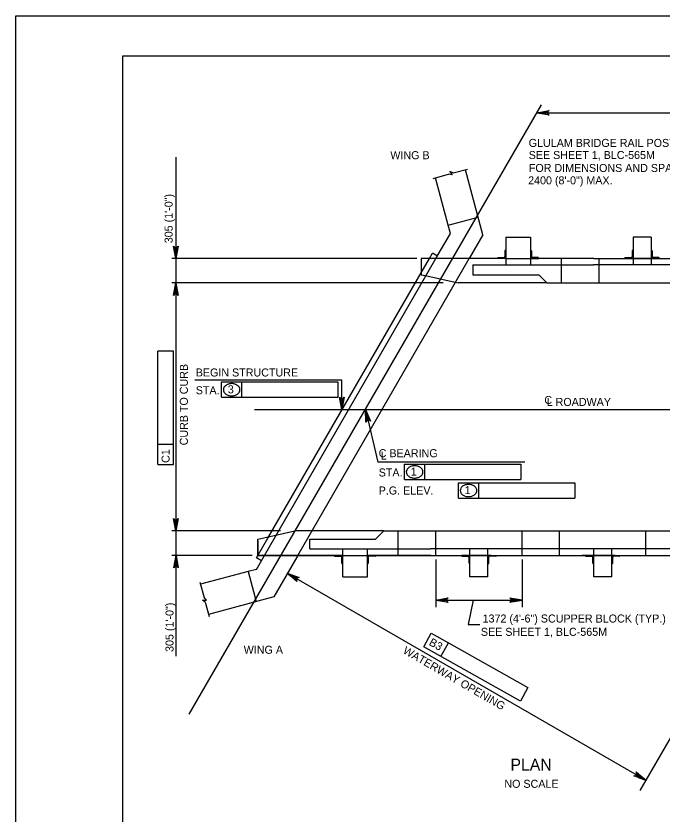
# Model space of a CAD drawing. Extents: x 638175 to 640495, y 294277 to 298435.
# Drawn here: x 638435.5 to 638677.4, y 298136.5 to 298435.5 of the extents above; entities that cross this region are included whole.
import ezdxf

# ---------------------------------------------------------------- set-up
doc = ezdxf.new("R2010")
doc.units = 0
for name, color, linetype in [('2', 7, 'Continuous'), ('3', 7, 'Continuous'), ('4', 7, 'Continuous'), ('PLT-BNDY', 7, 'Continuous')]:
    doc.layers.add(name, color=color, linetype=linetype)

msp = doc.modelspace()

# ---------------------------------------------------------------- linework, layer by layer
at = {"layer": '2'}
for p, q in [((638475.46, 297856.46), (638475.46, 298420.46)), ((638475.46, 298420.46), (639261.46, 298420.46)), ((638610.3, 298353.46), (638603.76, 298377.86)), ((638597.28, 298357.06), (638592.52, 298374.85)), ((638597.28, 298357.06), (638608.53, 298360.07)), ((638598.13, 298353.91), (638597.28, 298357.06)), ((638592.73, 298344.56), (638598.13, 298353.91)), ((638610.3, 298353.46), (638605.16, 298344.56)), ((638618.91, 298352.64), (638628.14, 298352.64)), ((638618.91, 298352.64), (638618.91, 298342.16)), ((638628.14, 298352.64), (638628.14, 298342.16)), ((638673.3, 298352.64), (638666.57, 298352.64)), ((638666.57, 298352.64), (638666.57, 298342.16)), ((638673.3, 298352.64), (638673.3, 298342.16)), ((638590.27, 298344.55), (638591.44, 298346.58)), ((638590.27, 298344.55), (638591.44, 298346.58)), ((638593.28, 298345.51), (638591.44, 298346.58)), ((638593.28, 298345.51), (638591.44, 298346.58)), ((638618.54, 298347.46), (638618.54, 298345.28)), ((638618.72, 298347.64), (638618.91, 298347.64)), ((638618.91, 298347.64), (638618.91, 298344.55)), ((638628.32, 298347.64), (638628.14, 298347.64)), ((638628.14, 298347.64), (638628.14, 298344.55)), ((638628.51, 298347.46), (638628.51, 298345.28)), ((638666.21, 298347.46), (638666.21, 298345.28)), ((638666.39, 298347.64), (638666.57, 298347.64)), ((638666.57, 298347.64), (638666.57, 298344.55)), ((638673.48, 298347.64), (638673.3, 298347.64)), ((638673.3, 298347.64), (638673.3, 298344.55)), ((638673.66, 298347.46), (638673.66, 298345.28)), ((638528.54, 298233.38), (638592.73, 298344.56)), ((638540.97, 298233.38), (638605.16, 298344.56)), ((638587.16, 298339.17), (638590.27, 298344.55)), ((638587.16, 298344.55), (638587.16, 298338.52)), ((638618.91, 298344.55), (638587.16, 298344.55)), ((638606.59, 298342.16), (638651.76, 298342.16)), ((638606.59, 298342.16), (638606.59, 298338.52)), ((638615.82, 298344.74), (638615.82, 298344.55)), ((638618.91, 298344.55), (638615.82, 298344.55)), ((638616, 298344.92), (638618.18, 298344.92)), ((638618.91, 298344.55), (638628.14, 298344.55)), ((638628.14, 298344.55), (638631.23, 298344.55)), ((638651.86, 298344.55), (638628.14, 298344.55)), ((638631.05, 298344.92), (638628.87, 298344.92)), ((638631.23, 298344.74), (638631.23, 298344.55)), ((638639.69, 298344.55), (638639.69, 298335.43)), ((638779.6, 298342.16), (638651.76, 298342.16)), ((638651.93, 298344.55), (638799.02, 298344.55)), ((638653.76, 298344.55), (638653.76, 298335.43)), ((638663.48, 298344.74), (638663.48, 298344.55)), ((638666.57, 298344.55), (638663.48, 298344.55)), ((638663.66, 298344.92), (638665.84, 298344.92)), ((638673.3, 298344.55), (638666.57, 298344.55)), ((638673.3, 298344.55), (638676.39, 298344.55)), ((638676.21, 298344.92), (638674.02, 298344.92)), ((638676.39, 298344.74), (638676.39, 298344.55)), ((638529.83, 298239.86), (638587.16, 298339.17)), ((638587.16, 298338.52), (638589.33, 298338.04)), ((638589.33, 298338.04), (638601.01, 298335.43)), ((638606.59, 298338.52), (638631.22, 298338.52)), ((638634.31, 298335.43), (638631.22, 298338.52)), ((638634.31, 298335.43), (638601.01, 298335.43)), ((638634.31, 298335.43), (638650.47, 298335.43)), ((638634.31, 298335.43), (638785.18, 298335.43)), ((638528.24, 298239.9), (638539.92, 298242.5)), ((638573.22, 298242.5), (638539.92, 298242.5)), ((638573.22, 298242.5), (638570.13, 298239.41)), ((638573.22, 298242.5), (638589.38, 298242.5)), ((638573.22, 298242.5), (638724.09, 298242.5)), ((638578.6, 298233.38), (638578.6, 298242.5)), ((638592.67, 298233.38), (638592.67, 298242.5)), ((638625.01, 298233.38), (638625.01, 298242.5)), ((638639.04, 298233.38), (638639.04, 298242.5)), ((638671.38, 298233.38), (638671.38, 298242.5)), ((638526.07, 298239.41), (638528.24, 298239.9)), ((638526.07, 298233.38), (638526.07, 298239.41)), ((638526.07, 298238.76), (638526.07, 298233.38)), ((638526.08, 298233.38), (638529.83, 298239.86)), ((638545.5, 298239.41), (638570.13, 298239.41)), ((638545.5, 298235.77), (638545.5, 298239.41)), ((638545.5, 298235.77), (638590.67, 298235.77)), ((638557.82, 298225.29), (638557.82, 298235.77)), ((638567.05, 298225.29), (638567.05, 298235.77)), ((638718.51, 298235.77), (638590.67, 298235.77)), ((638605.48, 298225.29), (638605.48, 298235.77)), ((638612.21, 298225.29), (638612.21, 298235.77)), ((638651.84, 298225.29), (638651.84, 298235.77)), ((638658.57, 298225.29), (638658.57, 298235.77)), ((638525.51, 298228.13), (638528.54, 298233.38)), ((638525.53, 298232.42), (638526.08, 298233.38)), ((638525.53, 298232.42), (638526.08, 298233.38)), ((638527.38, 298231.36), (638525.53, 298232.42)), ((638527.38, 298231.36), (638525.53, 298232.42)), ((638557.82, 298233.38), (638526.07, 298233.38)), ((638526.07, 298233.38), (638737.95, 298233.38)), ((638540.97, 298233.38), (638531.98, 298217.81)), ((638554.73, 298233.2), (638554.73, 298233.38)), ((638557.82, 298233.38), (638554.73, 298233.38)), ((638554.91, 298233.02), (638557.09, 298233.02)), ((638557.45, 298230.47), (638557.45, 298232.65)), ((638557.82, 298233.38), (638567.05, 298233.38)), ((638557.82, 298230.29), (638557.82, 298233.38)), ((638567.05, 298233.38), (638570.14, 298233.38)), ((638590.77, 298233.38), (638567.05, 298233.38)), ((638567.05, 298230.29), (638567.05, 298233.38)), ((638567.42, 298230.47), (638567.42, 298232.65)), ((638569.96, 298233.02), (638567.78, 298233.02)), ((638570.14, 298233.2), (638570.14, 298233.38)), ((638590.84, 298233.38), (638737.93, 298233.38)), ((638602.39, 298233.2), (638602.39, 298233.38)), ((638605.48, 298233.38), (638602.39, 298233.38)), ((638602.57, 298233.02), (638604.75, 298233.02)), ((638613.46, 298233.38), (638604.23, 298233.38)), ((638605.12, 298230.47), (638605.12, 298232.65)), ((638612.21, 298233.38), (638605.48, 298233.38)), ((638605.48, 298230.29), (638605.48, 298233.38)), ((638612.21, 298230.29), (638612.21, 298233.38)), ((638612.21, 298233.38), (638615.3, 298233.38)), ((638612.57, 298230.47), (638612.57, 298232.65)), ((638615.12, 298233.02), (638612.93, 298233.02)), ((638615.3, 298233.2), (638615.3, 298233.38)), ((638650.59, 298233.38), (638647.5, 298233.38)), ((638648.75, 298233.2), (638648.75, 298233.38)), ((638651.84, 298233.38), (638648.75, 298233.38)), ((638648.93, 298233.02), (638651.12, 298233.02)), ((638659.83, 298233.38), (638650.59, 298233.38)), ((638659.83, 298233.38), (638650.59, 298233.38)), ((638651.48, 298230.47), (638651.48, 298232.65)), ((638658.57, 298233.38), (638651.84, 298233.38)), ((638651.84, 298230.29), (638651.84, 298233.38)), ((638658.57, 298230.29), (638658.57, 298233.38)), ((638658.57, 298233.38), (638661.66, 298233.38)), ((638658.93, 298230.47), (638658.93, 298232.65)), ((638661.48, 298233.02), (638659.3, 298233.02)), ((638659.83, 298233.38), (638662.92, 298233.38)), ((638661.66, 298233.2), (638661.66, 298233.38)), ((638557.63, 298230.29), (638557.82, 298230.29)), ((638567.23, 298230.29), (638567.05, 298230.29)), ((638605.3, 298230.29), (638605.48, 298230.29)), ((638612.39, 298230.29), (638612.21, 298230.29)), ((638651.66, 298230.29), (638651.84, 298230.29)), ((638658.75, 298230.29), (638658.57, 298230.29)), ((638522.36, 298227.28), (638504.57, 298222.52)), ((638525.51, 298228.13), (638522.36, 298227.28)), ((638522.36, 298227.28), (638525.37, 298216.04)), ((638557.82, 298225.29), (638567.05, 298225.29)), ((638612.21, 298225.29), (638605.48, 298225.29)), ((638612.21, 298225.29), (638605.48, 298225.29)), ((638658.57, 298225.29), (638651.84, 298225.29)), ((638658.57, 298225.29), (638651.84, 298225.29)), ((638658.57, 298225.29), (638651.84, 298225.29)), ((638531.98, 298217.81), (638507.58, 298211.27))]:
    msp.add_line(p, q, dxfattribs=at)
for centre, radius, start, end in [((638618.18, 298345.28), 0.364, 270, 359.9984), ((638618.72, 298347.46), 0.182, 90, 179.9984), ((638628.32, 298347.46), 0.182, 0.0016, 90), ((638628.87, 298345.28), 0.364, 180.0016, 270), ((638665.84, 298345.28), 0.364, 270, 359.9984), ((638666.39, 298347.46), 0.182, 90, 179.9984), ((638673.48, 298347.46), 0.182, 0.0016, 90), ((638674.02, 298345.28), 0.364, 180.0016, 270), ((638616, 298344.74), 0.182, 90, 179.9984), ((638631.05, 298344.74), 0.182, 0.0016, 90), ((638663.66, 298344.74), 0.182, 90, 179.9984), ((638676.21, 298344.74), 0.182, 0.0016, 90), ((638554.91, 298233.2), 0.182, 180.0016, 270), ((638557.09, 298232.65), 0.364, 0.0016, 90), ((638567.78, 298232.65), 0.364, 90, 179.9984), ((638569.96, 298233.2), 0.182, 270, 359.9984), ((638602.57, 298233.2), 0.182, 180.0016, 270), ((638604.75, 298232.65), 0.364, 0.0016, 90), ((638612.93, 298232.65), 0.364, 90, 179.9984), ((638615.12, 298233.2), 0.182, 270, 359.9984), ((638648.93, 298233.2), 0.182, 180.0016, 270), ((638651.12, 298232.65), 0.364, 0.0016, 90), ((638659.3, 298232.65), 0.364, 90, 179.9984), ((638661.48, 298233.2), 0.182, 270, 359.9984), ((638557.63, 298230.47), 0.182, 180.0016, 270), ((638567.23, 298230.47), 0.182, 270, 359.9984), ((638605.3, 298230.47), 0.182, 180.0016, 270), ((638612.39, 298230.47), 0.182, 270, 359.9984), ((638651.66, 298230.47), 0.182, 180.0016, 270), ((638658.75, 298230.47), 0.182, 270, 359.9984)]:
    msp.add_arc(centre, radius, start, end, dxfattribs=at)
at = {"layer": '3'}
for p, q in [((638500.38, 298173.84), (638632.22, 298402.18)), ((638599.22, 298376.64), (638604.55, 298378.07)), ((638591.65, 298374.61), (638597.48, 298376.18)), ((638598.82, 298375.88), (638597.48, 298376.18)), ((638597.96, 298377.18), (638598.82, 298375.88)), ((638599.22, 298376.64), (638597.96, 298377.18)), ((638504.33, 298223.38), (638505.9, 298217.55)), ((638506.36, 298215.82), (638505.27, 298216.63)), ((638505.27, 298216.63), (638506.82, 298216.54)), ((638506.82, 298216.54), (638505.9, 298217.55)), ((638506.36, 298215.82), (638507.79, 298210.48))]:
    msp.add_line(p, q, dxfattribs=at)
at = {"layer": '4'}
for p, q in [((638630.48, 298399.18), (638821.89, 298399.18)), ((638495.28, 298382.55), (638495.28, 298195.62)), ((638585.59, 298344.55), (638493.84, 298344.56)), ((638595.43, 298335.43), (638493.84, 298335.43)), ((638494.44, 298309.87), (638488.54, 298309.88)), ((638488.54, 298274.92), (638488.54, 298309.88)), ((638494.44, 298267.35), (638494.44, 298309.87)), ((638502.4, 298299.12), (638557.48, 298299.12)), ((638512.45, 298292.58), (638512.45, 298298.35)), ((638512.45, 298298.35), (638520.03, 298298.35)), ((638520.03, 298292.58), (638520.03, 298298.35)), ((638520.03, 298298.35), (638556.04, 298298.35)), ((638556.04, 298298.35), (638556.04, 298292.58)), ((638557.54, 298288.01), (638557.48, 298299.12)), ((638512.45, 298292.58), (638556.04, 298292.58)), ((638524.79, 298288.01), (638809.81, 298288.01)), ((638566.3, 298288.01), (638570.92, 298268.31)), ((638488.54, 298267.36), (638488.54, 298274.92)), ((638494.44, 298274.92), (638488.54, 298274.92)), ((638488.54, 298267.36), (638494.44, 298267.35)), ((638626, 298268.31), (638570.92, 298268.31)), ((638580.97, 298267.55), (638588.55, 298267.55)), ((638580.97, 298261.78), (638580.97, 298267.55)), ((638588.55, 298261.78), (638588.55, 298267.55)), ((638588.55, 298267.55), (638624.56, 298267.55)), ((638624.56, 298267.55), (638624.56, 298261.78)), ((638580.97, 298261.78), (638624.56, 298261.78)), ((638601.16, 298254.81), (638601.16, 298260.58)), ((638601.16, 298260.58), (638608.74, 298260.58)), ((638608.74, 298254.81), (638608.74, 298260.58)), ((638608.74, 298260.58), (638644.75, 298260.58)), ((638644.75, 298260.58), (638644.75, 298254.81)), ((638601.16, 298254.81), (638644.75, 298254.81)), ((638534.52, 298242.5), (638493.84, 298242.5)), ((638523.93, 298233.38), (638493.84, 298233.38)), ((638592.67, 298231.84), (638592.67, 298213.96)), ((638625.01, 298231.84), (638625.01, 298213.96)), ((638537.08, 298226.65), (638671.32, 298149.15)), ((638714.04, 298223.15), (638669.1, 298145.31)), ((638592.67, 298216.63), (638625.01, 298216.63)), ((638606.63, 298216.63), (638604.78, 298207.41)), ((638604.78, 298207.41), (638609.21, 298207.41)), ((638588.18, 298199.13), (638591.01, 298204.16)), ((638591.01, 298204.16), (638597.42, 298200.56)), ((638624.38, 298178.78), (638588.18, 298199.13)), ((638594.59, 298195.53), (638597.42, 298200.56)), ((638597.42, 298200.56), (638627.21, 298183.81)), ((638627.21, 298183.81), (638624.38, 298178.78))]:
    msp.add_line(p, q, dxfattribs=at)
for points in [[(638630.48, 298399.18), (638635.14, 298400.05), (638634.78, 298399.8), (638634.6, 298399.49), (638634.54, 298399.18), (638634.6, 298398.87), (638634.78, 298398.55), (638635.14, 298398.31), (638630.48, 298399.18), (638634.78, 298398.55), (638634.6, 298398.87), (638630.48, 298399.18), (638634.54, 298399.18), (638634.6, 298399.49), (638630.48, 298399.18), (638634.78, 298399.8)], [(638495.28, 298344.56), (638494.41, 298349.22), (638494.65, 298348.86), (638494.97, 298348.67), (638495.28, 298348.62), (638495.59, 298348.67), (638495.9, 298348.86), (638496.15, 298349.22), (638495.28, 298344.56), (638495.9, 298348.86), (638495.59, 298348.67), (638495.28, 298344.56), (638495.28, 298348.62), (638494.97, 298348.67), (638495.28, 298344.56), (638494.65, 298348.86)], [(638495.28, 298335.43), (638496.15, 298330.77), (638495.9, 298331.13), (638495.59, 298331.32), (638495.28, 298331.37), (638494.97, 298331.32), (638494.65, 298331.13), (638494.41, 298330.77), (638495.28, 298335.43), (638494.65, 298331.13), (638494.97, 298331.32), (638495.28, 298335.43), (638495.28, 298331.37), (638495.59, 298331.32), (638495.28, 298335.43), (638495.9, 298331.13)], [(638557.54, 298288.01), (638556.64, 298292.67), (638556.89, 298292.31), (638557.2, 298292.13), (638557.52, 298292.08), (638557.83, 298292.13), (638558.14, 298292.32), (638558.39, 298292.68), (638557.54, 298288.01), (638558.14, 298292.32), (638557.83, 298292.13), (638557.54, 298288.01), (638557.52, 298292.08), (638557.2, 298292.13), (638557.54, 298288.01), (638556.89, 298292.31)], [(638566.3, 298288.01), (638568.22, 298283.68), (638567.89, 298283.97), (638567.54, 298284.08), (638567.23, 298284.06), (638566.93, 298283.93), (638566.67, 298283.68), (638566.51, 298283.28), (638566.3, 298288.01), (638566.67, 298283.68), (638566.93, 298283.93), (638566.3, 298288.01), (638567.23, 298284.06), (638567.54, 298284.08), (638566.3, 298288.01), (638567.89, 298283.97)], [(638495.28, 298242.5), (638494.41, 298247.16), (638494.65, 298246.8), (638494.97, 298246.62), (638495.28, 298246.56), (638495.59, 298246.62), (638495.9, 298246.8), (638496.15, 298247.16), (638495.28, 298242.5), (638495.9, 298246.8), (638495.59, 298246.62), (638495.28, 298242.5), (638495.28, 298246.56), (638494.97, 298246.62), (638495.28, 298242.5), (638494.65, 298246.8)], [(638495.39, 298233.37), (638496.26, 298228.71), (638496.02, 298229.06), (638495.7, 298229.25), (638495.39, 298229.3), (638495.08, 298229.25), (638494.77, 298229.06), (638494.52, 298228.71), (638495.39, 298233.37), (638494.77, 298229.06), (638495.08, 298229.25), (638495.39, 298233.37), (638495.39, 298229.3), (638495.7, 298229.25), (638495.39, 298233.37), (638496.02, 298229.06)], [(638537.08, 298226.65), (638541.56, 298225.07), (638541.12, 298225.03), (638540.8, 298224.86), (638540.6, 298224.61), (638540.49, 298224.32), (638540.5, 298223.95), (638540.68, 298223.56), (638537.08, 298226.65), (638540.5, 298223.95), (638540.49, 298224.32), (638537.08, 298226.65), (638540.6, 298224.61), (638540.8, 298224.86), (638537.08, 298226.65), (638541.12, 298225.03)], [(638592.67, 298216.63), (638597.33, 298217.51), (638596.98, 298217.26), (638596.79, 298216.95), (638596.74, 298216.63), (638596.79, 298216.32), (638596.98, 298216.01), (638597.33, 298215.76), (638592.67, 298216.63), (638596.98, 298216.01), (638596.79, 298216.32), (638592.67, 298216.63), (638596.74, 298216.63), (638596.79, 298216.95), (638592.67, 298216.63), (638596.98, 298217.26)], [(638625.01, 298216.63), (638620.35, 298215.76), (638620.71, 298216.01), (638620.9, 298216.32), (638620.95, 298216.63), (638620.9, 298216.95), (638620.71, 298217.26), (638620.35, 298217.51), (638625.01, 298216.63), (638620.71, 298217.26), (638620.9, 298216.95), (638625.01, 298216.63), (638620.95, 298216.63), (638620.9, 298216.32), (638625.01, 298216.63), (638620.71, 298216.01)], [(638671.32, 298149.15), (638666.84, 298150.72), (638667.28, 298150.76), (638667.59, 298150.93), (638667.8, 298151.18), (638667.91, 298151.47), (638667.9, 298151.84), (638667.72, 298152.23), (638671.32, 298149.15), (638667.9, 298151.84), (638667.91, 298151.47), (638671.32, 298149.15), (638667.8, 298151.18), (638667.59, 298150.93), (638671.32, 298149.15), (638667.28, 298150.76)]]:
    msp.add_lwpolyline(points, dxfattribs=at)
for points in [[(638494.8, 298347.44), (638495.76, 298347.44), (638495.28, 298344.56)], [(638494.8, 298332.55), (638495.76, 298332.55), (638495.28, 298335.43)], [(638558.02, 298290.67), (638557.03, 298290.66), (638557.54, 298287.71)], [(638566.49, 298285.03), (638567.45, 298285.25), (638566.3, 298288.01)], [(638494.8, 298245.39), (638495.76, 298245.39), (638495.28, 298242.5)], [(638494.8, 298230.5), (638495.76, 298230.5), (638495.28, 298233.38)], [(638595.63, 298217.13), (638595.63, 298216.14), (638592.67, 298216.63)], [(638622.06, 298217.13), (638622.06, 298216.14), (638625.01, 298216.63)], [(638669.01, 298151.05), (638668.51, 298150.2), (638671.32, 298149.15)]]:
    msp.add_lwpolyline(points, close=True, dxfattribs=at)
for centre, radius, start, end in [((638515.95, 298294.44), 3.23, 106.9552, 126.3544), ((638516.24, 298293.49), 4.22, 90, 106.9552), ((638516.24, 298293.49), 4.22, 73.0448, 90), ((638516.53, 298294.44), 3.23, 53.6456, 73.0448), ((638514.83, 298295.42), 1.71, 150.6308, 180), ((638514.83, 298295.42), 1.71, 180, 209.3692), ((638515.51, 298295.04), 2.49, 126.3544, 150.6308), ((638515.51, 298295.8), 2.49, 209.3692, 233.6456), ((638516.97, 298295.04), 2.49, 29.3692, 53.6456), ((638516.97, 298295.8), 2.49, 306.3544, 330.6308), ((638517.64, 298295.42), 1.71, 0, 29.3692), ((638517.64, 298295.42), 1.71, 330.6308, 0), ((638515.95, 298296.4), 3.23, 233.6456, 253.0448), ((638516.24, 298297.35), 4.22, 253.0448, 270), ((638516.24, 298297.35), 4.22, 270, 286.9552), ((638516.53, 298296.4), 3.23, 286.9552, 306.3544), ((638583.35, 298264.62), 1.71, 150.6308, 180), ((638583.35, 298264.62), 1.71, 180, 209.3692), ((638584.03, 298264.24), 2.49, 126.3544, 150.6308), ((638584.47, 298263.64), 3.23, 106.9552, 126.3544), ((638584.76, 298262.69), 4.22, 90, 106.9552), ((638584.76, 298262.69), 4.22, 73.0448, 90), ((638585.05, 298263.64), 3.23, 53.6456, 73.0448), ((638585.49, 298264.24), 2.49, 29.3692, 53.6456), ((638586.16, 298264.62), 1.71, 0, 29.3692), ((638586.16, 298264.62), 1.71, 330.6308, 0), ((638584.03, 298265), 2.49, 209.3692, 233.6456), ((638584.47, 298265.6), 3.23, 233.6456, 253.0448), ((638584.76, 298266.54), 4.22, 253.0448, 270), ((638584.76, 298266.54), 4.22, 270, 286.9552), ((638585.05, 298265.6), 3.23, 286.9552, 306.3544), ((638585.49, 298265), 2.49, 306.3544, 330.6308), ((638603.54, 298257.65), 1.71, 150.6308, 180), ((638604.22, 298257.27), 2.49, 126.3544, 150.6308), ((638604.66, 298256.67), 3.23, 106.9552, 126.3544), ((638604.95, 298255.72), 4.22, 90, 106.9552), ((638604.95, 298255.72), 4.22, 73.0448, 90), ((638605.24, 298256.67), 3.23, 53.6456, 73.0448), ((638605.68, 298257.27), 2.49, 29.3692, 53.6456), ((638606.35, 298257.65), 1.71, 0, 29.3692), ((638603.54, 298257.65), 1.71, 180, 209.3692), ((638604.22, 298258.03), 2.49, 209.3692, 233.6456), ((638604.66, 298258.63), 3.23, 233.6456, 253.0448), ((638604.95, 298259.58), 4.22, 253.0448, 270), ((638604.95, 298259.58), 4.22, 270, 286.9552), ((638605.24, 298258.63), 3.23, 286.9552, 306.3544), ((638605.68, 298258.03), 2.49, 306.3544, 330.6308), ((638606.35, 298257.65), 1.71, 330.6308, 0)]:
    msp.add_arc(centre, radius, start, end, dxfattribs=at)
at = {"layer": 'PLT-BNDY'}
msp.add_lwpolyline([(638435.46, 298435.46), (639276.46, 298435.46), (639276.46, 297841.46), (638435.46, 297841.46)], close=True, dxfattribs=at)

# ---------------------------------------------------------------- texts
at = {"layer": '4'}
for s, height, p in [('GLULAM BRIDGE RAIL POST (TYP.)', 3, (638627.47, 298386.39)), ('WING B', 3, (638575.65, 298381.79)), ('SEE SHEET 1, BLC-565M', 3, (638627.47, 298381.86)), ('FOR DIMENSIONS AND SPACINGS', 3, (638627.53, 298377.01)), ('2400 (8\'-0") MAX.', 3, (638627.26, 298372.37)), ('BEGIN STRUCTURE', 3, (638502.78, 298300.39)), ('STA.', 3, (638502.78, 298293.72)), ('3', 3, (638514.79, 298294.07)), ('C', 3, (638633.35, 298290.09)), ('L ROADWAY', 3, (638634.21, 298289.35)), ('C BEARING', 3, (638571.3, 298270.15)), ('L', 3, (638572.12, 298269.24)), ('STA.', 3, (638571.3, 298262.92)), ('1', 3, (638583.31, 298263.27)), ('P.G. ELEV.', 3, (638571.3, 298256.17)), ('1', 3, (638603.49, 298256.3)), ('1372 (4\'-6") SCUPPER BLOCK (TYP.)', 3, (638610.21, 298208.21)), ('SEE SHEET 1, BLC-565M', 3, (638609.57, 298203.22)), ('WING A', 3, (638520.75, 298196.5)), ('PLAN', 4.429, (638620.64, 298152.76)), ('NO SCALE', 3, (638618.36, 298146.29))]:
    msp.add_text(s, height=height, dxfattribs=at).set_placement(p)
for s, rotation, p in [('305 (1\'-0")', 90, (638494.12, 298350.31)), ('CURB TO CURB', 90, (638499.83, 298274.57)), ('C1', 89.9382, (638492.99, 298268.01)), ('305 (1\'-0")', 90, (638494.46, 298197.19)), ('B3', 330.6611, (638589.86, 298199.93)), ('WATERWAY OPENING', 330, (638580.11, 298196.87))]:
    msp.add_text(s, height=3, rotation=rotation, dxfattribs=at).set_placement(p)

doc.saveas('drawing.dxf')
